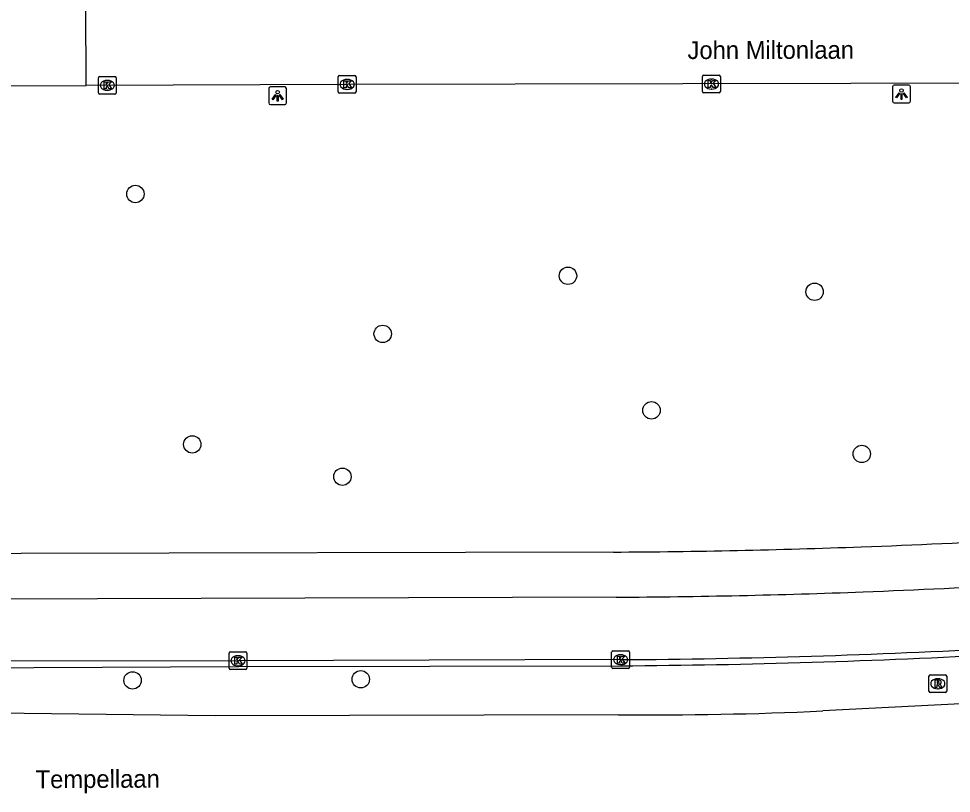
# Model space of a CAD drawing. Extents: x 160457 to 162082, y 388340 to 389736.
# Drawn here: x 160888.7 to 160941.2, y 388342.3 to 388385.9 of the extents above; entities that cross this region are included whole.
import ezdxf

# ---------------------------------------------------------------- set-up
doc = ezdxf.new("R2010")
doc.units = 0
for name, color, linetype in [('IMGEO_Boom', 7, 'Continuous'), ('IMGEO_Fietspad_gesloten', 7, 'Continuous'), ('IMGEO_Kolk', 7, 'Continuous'), ('IMGEO_Lichtpunt', 7, 'Continuous'), ('IMGEO_Openbare_ruimte_label', 7, 'Continuous'), ('IMGEO_Rijbaan_lokaal_open', 7, 'Continuous'), ('IMGEO_Rijbaan_regionaal_gesloten', 7, 'Continuous'), ('IMGEO_Rioolput', 7, 'Continuous'), ('IMGEO_Verkeerseiland_open', 7, 'Continuous'), ('IMGEO_Voetpad_open', 7, 'Continuous')]:
    doc.layers.add(name, color=color, linetype=linetype)

msp = doc.modelspace()

# ---------------------------------------------------------------- linework, layer by layer
at = {"layer": 'IMGEO_Boom'}
for centre in [(160895.316, 388376.016), (160919.655, 388371.417), (160933.532, 388370.517), (160909.229, 388368.151), (160924.354, 388363.852), (160898.515, 388361.936), (160936.188, 388361.403), (160906.964, 388360.119), (160895.154, 388348.667), (160907.998, 388348.728)]:
    msp.add_circle(centre, 0.489, dxfattribs=at)
at = {"layer": 'IMGEO_Fietspad_gesloten'}
for points in [[(160922.36, 388353.345), (160881.482, 388353.221)], [(160922.609, 388349.832), (160901.083, 388349.774), (160881.644, 388349.755), (160874.477, 388349.779), (160867.435, 388349.891), (160856.688, 388350.316), (160847.271, 388350.701), (160836.843, 388351.363), (160826.696, 388352.074)]]:
    msp.add_lwpolyline(points, dxfattribs=at)
for centre, radius, start, end in [((160916.908, 388849.487), 496.222, 272.23557, 274.33967), ((160919.897, 388792.841), 439.503, 270.32112, 272.13433), ((160919.842, 388794.065), 444.241, 270.35681, 273.12977)]:
    msp.add_arc(centre, radius, start, end, dxfattribs=at)
at = {"layer": 'IMGEO_Kolk'}
for p, q in [((160906.804, 388382.679), (160907.656, 388382.679)), ((160927.304, 388382.698), (160928.156, 388382.698)), ((160893.235, 388381.701), (160893.235, 388382.553)), ((160893.31, 388382.627), (160894.162, 388382.627)), ((160893.723, 388382.407), (160893.748, 388382.407)), ((160894.236, 388382.553), (160894.236, 388381.701)), ((160906.729, 388381.753), (160906.729, 388382.605)), ((160907.217, 388382.459), (160907.242, 388382.459)), ((160907.73, 388382.605), (160907.73, 388381.753)), ((160927.229, 388381.772), (160927.229, 388382.624)), ((160927.717, 388382.478), (160927.742, 388382.478)), ((160928.23, 388382.624), (160928.23, 388381.772)), ((160894.162, 388381.627), (160893.31, 388381.627)), ((160893.746, 388381.847), (160893.721, 388381.847)), ((160907.656, 388381.679), (160906.804, 388381.679)), ((160907.24, 388381.899), (160907.215, 388381.899)), ((160928.156, 388381.698), (160927.304, 388381.698)), ((160927.74, 388381.918), (160927.715, 388381.918)), ((160900.587, 388349.346), (160900.587, 388350.198)), ((160900.662, 388350.272), (160901.514, 388350.272)), ((160901.588, 388350.198), (160901.588, 388349.346)), ((160922.113, 388349.404), (160922.113, 388350.256)), ((160922.188, 388350.33), (160923.04, 388350.33)), ((160922.601, 388350.11), (160922.626, 388350.11)), ((160923.114, 388350.256), (160923.114, 388349.404)), ((160901.075, 388350.052), (160901.1, 388350.052)), ((160901.514, 388349.272), (160900.662, 388349.272)), ((160901.098, 388349.492), (160901.073, 388349.492)), ((160923.04, 388349.33), (160922.188, 388349.33)), ((160922.624, 388349.55), (160922.599, 388349.55))]:
    msp.add_line(p, q, dxfattribs=at)
for points in [[(160906.804, 388382.679), (160907.656, 388382.679)], [(160927.304, 388382.698), (160928.156, 388382.698)], [(160893.235, 388381.701), (160893.235, 388382.553)], [(160893.31, 388382.627), (160894.162, 388382.627)], [(160893.556, 388382.327), (160893.679, 388382.327), (160893.679, 388382.176), (160893.809, 388382.327), (160893.973, 388382.327), (160893.827, 388382.176), (160893.98, 388381.927), (160893.828, 388381.927), (160893.743, 388382.091), (160893.679, 388382.024), (160893.679, 388381.927), (160893.556, 388381.927), (160893.556, 388382.327)], [(160894.236, 388382.553), (160894.236, 388381.701)], [(160906.729, 388381.753), (160906.729, 388382.605)], [(160907.05, 388382.379), (160907.173, 388382.379), (160907.173, 388382.228), (160907.303, 388382.379), (160907.467, 388382.379), (160907.321, 388382.228), (160907.474, 388381.979), (160907.322, 388381.979), (160907.237, 388382.143), (160907.173, 388382.076), (160907.173, 388381.979), (160907.05, 388381.979), (160907.05, 388382.379)], [(160907.73, 388382.605), (160907.73, 388381.753)], [(160927.229, 388381.772), (160927.229, 388382.624)], [(160927.55, 388382.398), (160927.673, 388382.398), (160927.673, 388382.247), (160927.803, 388382.398), (160927.967, 388382.398), (160927.821, 388382.247), (160927.974, 388381.998), (160927.822, 388381.998), (160927.737, 388382.162), (160927.673, 388382.095), (160927.673, 388381.998), (160927.55, 388381.998), (160927.55, 388382.398)], [(160928.23, 388382.624), (160928.23, 388381.772)], [(160894.162, 388381.627), (160893.31, 388381.627)], [(160907.656, 388381.679), (160906.804, 388381.679)], [(160928.156, 388381.698), (160927.304, 388381.698)], [(160900.587, 388349.346), (160900.587, 388350.198)], [(160900.662, 388350.272), (160901.514, 388350.272)], [(160901.588, 388350.198), (160901.588, 388349.346)], [(160922.113, 388349.404), (160922.113, 388350.256)], [(160922.188, 388350.33), (160923.04, 388350.33)], [(160923.114, 388350.256), (160923.114, 388349.404)], [(160900.908, 388349.972), (160901.031, 388349.972), (160901.031, 388349.821), (160901.161, 388349.972), (160901.325, 388349.972), (160901.179, 388349.821), (160901.332, 388349.572), (160901.18, 388349.572), (160901.095, 388349.736), (160901.031, 388349.669), (160901.031, 388349.572), (160900.908, 388349.572), (160900.908, 388349.972)], [(160922.434, 388350.03), (160922.557, 388350.03), (160922.557, 388349.879), (160922.687, 388350.03), (160922.851, 388350.03), (160922.705, 388349.879), (160922.858, 388349.63), (160922.706, 388349.63), (160922.621, 388349.794), (160922.557, 388349.727), (160922.557, 388349.63), (160922.434, 388349.63), (160922.434, 388350.03)], [(160901.514, 388349.272), (160900.662, 388349.272)], [(160923.04, 388349.33), (160922.188, 388349.33)]]:
    msp.add_lwpolyline(points, dxfattribs=at)
for centre, start, end in [((160906.806, 388382.603), 91.552, 178.448), ((160906.806, 388382.603), 91.552, 178.448), ((160907.654, 388382.603), 1.552, 88.448), ((160907.654, 388382.603), 1.552, 88.448), ((160927.306, 388382.622), 91.552, 178.448), ((160927.306, 388382.622), 91.552, 178.448), ((160928.154, 388382.622), 1.552, 88.448), ((160928.154, 388382.622), 1.552, 88.448), ((160893.312, 388382.551), 91.552, 178.448), ((160893.312, 388382.551), 91.552, 178.448), ((160894.16, 388382.551), 1.552, 88.448), ((160894.16, 388382.551), 1.552, 88.448), ((160893.312, 388381.703), 181.552, 268.448), ((160893.312, 388381.703), 181.552, 268.448), ((160894.16, 388381.703), 271.552, 358.448), ((160894.16, 388381.703), 271.552, 358.448), ((160906.806, 388381.755), 181.552, 268.448), ((160906.806, 388381.755), 181.552, 268.448), ((160907.654, 388381.755), 271.552, 358.448), ((160907.654, 388381.755), 271.552, 358.448), ((160927.306, 388381.774), 181.552, 268.448), ((160927.306, 388381.774), 181.552, 268.448), ((160928.154, 388381.774), 271.552, 358.448), ((160928.154, 388381.774), 271.552, 358.448), ((160900.664, 388350.196), 91.552, 178.448), ((160900.664, 388350.196), 91.552, 178.448), ((160901.512, 388350.196), 1.552, 88.448), ((160901.512, 388350.196), 1.552, 88.448), ((160922.19, 388350.254), 91.552, 178.448), ((160922.19, 388350.254), 91.552, 178.448), ((160923.038, 388350.254), 1.552, 88.448), ((160923.038, 388350.254), 1.552, 88.448), ((160900.664, 388349.348), 181.552, 268.448), ((160900.664, 388349.348), 181.552, 268.448), ((160901.512, 388349.348), 271.552, 358.448), ((160901.512, 388349.348), 271.552, 358.448), ((160922.19, 388349.406), 181.552, 268.448), ((160922.19, 388349.406), 181.552, 268.448), ((160923.038, 388349.406), 271.552, 358.448), ((160923.038, 388349.406), 271.552, 358.448)]:
    msp.add_arc(centre, 0.0765, start, end, dxfattribs=at)
for centre, major_axis, ratio, start_param, end_param in [((160893.722, 388382.127), (-0.387, 0.002), 0.722429, 4.712389, 7.853982), ((160893.747, 388382.127), (-0.39, 0.002), 0.717154, 1.570796, 4.712389), ((160907.216, 388382.179), (-0.387, 0.002), 0.722429, 4.712389, 7.853982), ((160907.241, 388382.179), (-0.39, 0.002), 0.717154, 1.570796, 4.712389), ((160927.716, 388382.198), (-0.387, 0.002), 0.722429, 4.712389, 7.853982), ((160927.741, 388382.198), (-0.39, 0.002), 0.717154, 1.570796, 4.712389), ((160922.6, 388349.83), (-0.387, 0.002), 0.722429, 4.712389, 7.853982), ((160922.625, 388349.83), (-0.39, 0.002), 0.717154, 1.570796, 4.712389), ((160901.074, 388349.772), (-0.387, 0.002), 0.722429, 4.712389, 7.853982), ((160901.099, 388349.772), (-0.39, 0.002), 0.717154, 1.570796, 4.712389)]:
    msp.add_ellipse(centre, major_axis=major_axis, ratio=ratio, start_param=start_param, end_param=end_param, dxfattribs=at)
at = {"layer": 'IMGEO_Lichtpunt'}
for p, q in [((160938.824, 388382.137), (160938.016, 388382.137)), ((160938.824, 388382.137), (160938.016, 388382.137)), ((160902.819, 388381.944), (160902.819, 388381.137)), ((160902.819, 388381.944), (160902.819, 388381.137)), ((160903.721, 388382.039), (160902.913, 388382.039)), ((160903.721, 388382.039), (160902.913, 388382.039)), ((160903.815, 388381.137), (160903.815, 388381.944)), ((160903.815, 388381.137), (160903.815, 388381.944)), ((160937.922, 388382.042), (160937.922, 388381.235)), ((160937.922, 388382.042), (160937.922, 388381.235)), ((160938.918, 388381.235), (160938.918, 388382.042)), ((160938.918, 388381.235), (160938.918, 388382.042)), ((160938.016, 388381.141), (160938.824, 388381.141)), ((160938.016, 388381.141), (160938.824, 388381.141)), ((160902.913, 388381.043), (160903.721, 388381.043)), ((160902.913, 388381.043), (160903.721, 388381.043))]:
    msp.add_line(p, q, dxfattribs=at)
for points in [[(160903.193, 388381.608), (160903.232, 388381.58), (160903.044, 388381.318), (160903.006, 388381.345), (160903.193, 388381.608)], [(160903.405, 388381.58), (160903.443, 388381.607), (160903.63, 388381.345), (160903.591, 388381.317), (160903.405, 388381.58)], [(160938.296, 388381.706), (160938.335, 388381.678), (160938.147, 388381.416), (160938.109, 388381.443), (160938.296, 388381.706)], [(160938.398, 388381.658), (160938.445, 388381.658), (160938.445, 388381.336), (160938.398, 388381.336), (160938.398, 388381.658)], [(160938.508, 388381.678), (160938.546, 388381.705), (160938.733, 388381.443), (160938.694, 388381.415), (160938.508, 388381.678)], [(160903.295, 388381.56), (160903.342, 388381.56), (160903.342, 388381.238), (160903.295, 388381.238), (160903.295, 388381.56)]]:
    msp.add_lwpolyline(points, dxfattribs=at)
for centre in [(160903.318, 388381.742), (160938.421, 388381.84)]:
    msp.add_circle(centre, 0.0994, dxfattribs=at)
for centre, start, end in [((160938.016, 388382.042), 90, 180), ((160938.016, 388382.042), 90, 180), ((160938.824, 388382.042), 0, 90), ((160938.824, 388382.042), 0, 90), ((160902.913, 388381.944), 90, 180), ((160902.913, 388381.944), 90, 180), ((160903.721, 388381.944), 0, 90), ((160903.721, 388381.944), 0, 90), ((160902.913, 388381.137), 180, 270), ((160902.913, 388381.137), 180, 270), ((160903.721, 388381.137), 270, 0), ((160903.721, 388381.137), 270, 360), ((160938.016, 388381.235), 180, 270), ((160938.016, 388381.235), 180, 270), ((160938.824, 388381.235), 270, 0), ((160938.824, 388381.235), 270, 360)]:
    msp.add_arc(centre, 0.0946, start, end, dxfattribs=at)
at = {"layer": 'IMGEO_Rijbaan_lokaal_open'}
for points in [[(160892.537, 388382.121), (160892.518, 388386.606)], [(160876.614, 388382.064), (160892.537, 388382.121)], [(160954.448, 388382.266), (160907.226, 388382.178), (160892.537, 388382.121)]]:
    msp.add_lwpolyline(points, dxfattribs=at)
at = {"layer": 'IMGEO_Rijbaan_regionaal_gesloten'}
for points in [[(160984.421, 388349.535), (160980.93, 388349.342), (160956.178, 388348.079), (160933.992, 388346.947)], [(160922.502, 388346.731), (160899.812, 388346.668), (160853.714, 388347.244), (160851.925, 388347.373)]]:
    msp.add_lwpolyline(points, dxfattribs=at)
msp.add_arc((160924.218, 388561.142), 214.418, 269.54137, 272.61258, dxfattribs=at)
at = {"layer": 'IMGEO_Rioolput'}
for p, q in [((160939.964, 388348.052), (160939.964, 388348.904)), ((160940.039, 388348.978), (160940.891, 388348.978)), ((160940.452, 388348.758), (160940.477, 388348.758)), ((160940.965, 388348.904), (160940.965, 388348.052)), ((160940.475, 388348.198), (160940.45, 388348.198)), ((160940.891, 388347.978), (160940.039, 388347.978))]:
    msp.add_line(p, q, dxfattribs=at)
for points in [[(160939.964, 388348.052), (160939.964, 388348.904)], [(160940.039, 388348.978), (160940.891, 388348.978)], [(160940.553, 388348.676), (160940.301, 388348.678), (160940.301, 388348.278)], [(160940.479, 388348.597), (160940.425, 388348.597), (160940.425, 388348.516)], [(160940.965, 388348.904), (160940.965, 388348.052)], [(160940.301, 388348.278), (160940.425, 388348.278), (160940.425, 388348.44), (160940.436, 388348.44)], [(160940.425, 388348.516), (160940.477, 388348.516)], [(160940.483, 388348.411), (160940.554, 388348.278), (160940.694, 388348.278), (160940.629, 388348.404)], [(160940.891, 388347.978), (160940.039, 388347.978)]]:
    msp.add_lwpolyline(points, dxfattribs=at)
for centre, radius, start, end in [((160940.041, 388348.902), 0.0765, 91.552, 178.448), ((160940.041, 388348.902), 0.0765, 91.552, 178.448), ((160940.485, 388348.501), 0.0964, 77.0061, 93.1865), ((160940.499, 388348.558), 0.0378, 276.6634, 79.6772), ((160940.552, 388348.566), 0.109, 350.3612, 89.416), ((160940.55, 388348.566), 0.112, 277.5842, 350.9817), ((160940.889, 388348.902), 0.0765, 1.552, 88.448), ((160940.889, 388348.902), 0.0765, 1.552, 88.448), ((160940.041, 388348.054), 0.0765, 181.552, 268.448), ((160940.041, 388348.054), 0.0765, 181.552, 268.448), ((160940.435, 388348.387), 0.0533, 26.0293, 88.6989), ((160940.461, 388348.705), 0.19, 274.7715, 282.9687), ((160940.534, 388348.351), 0.108, 29.5134, 73.7905), ((160940.889, 388348.054), 0.0765, 271.552, 358.448), ((160940.889, 388348.054), 0.0765, 271.552, 358.448)]:
    msp.add_arc(centre, radius, start, end, dxfattribs=at)
for centre, major_axis, ratio, start_param, end_param in [((160940.451, 388348.478), (-0.387, 0.002), 0.722429, 4.712389, 7.853982), ((160940.476, 388348.478), (-0.39, 0.002), 0.717154, 1.570796, 4.712389)]:
    msp.add_ellipse(centre, major_axis=major_axis, ratio=ratio, start_param=start_param, end_param=end_param, dxfattribs=at)
at = {"layer": 'IMGEO_Verkeerseiland_open'}
msp.add_lwpolyline([(160881.893, 388349.346), (160901.132, 388349.456), (160922.637, 388349.488)], dxfattribs=at)
msp.add_arc((160919.731, 388799.244), 449.765, 270.37017, 273.10995, dxfattribs=at)
at = {"layer": 'IMGEO_Voetpad_open'}
msp.add_lwpolyline([(160922.215, 388355.881), (160888.89, 388355.793), (160876.825, 388355.753), (160869.583, 388355.871), (160861.464, 388356.11), (160851.21, 388356.575), (160842.466, 388357.028), (160833.341, 388357.63), (160821.204, 388358.408)], dxfattribs=at)
for centre, radius, start, end in [((160921.978, 388757.91), 401.983, 272.02162, 274.61129), ((160919.633, 388806.109), 450.236, 270.32861, 272.10355)]:
    msp.add_arc(centre, radius, start, end, dxfattribs=at)

# ---------------------------------------------------------------- texts
at = {"layer": 'IMGEO_Openbare_ruimte_label'}
for s, rotation, p in [('John Miltonlaan', 0.1146, (160926.382, 388383.606)), ('Tempellaan', 0.2865, (160889.704, 388342.602))]:
    msp.add_text(s, height=1, rotation=rotation, dxfattribs=at).set_placement(p)

doc.saveas('drawing.dxf')
